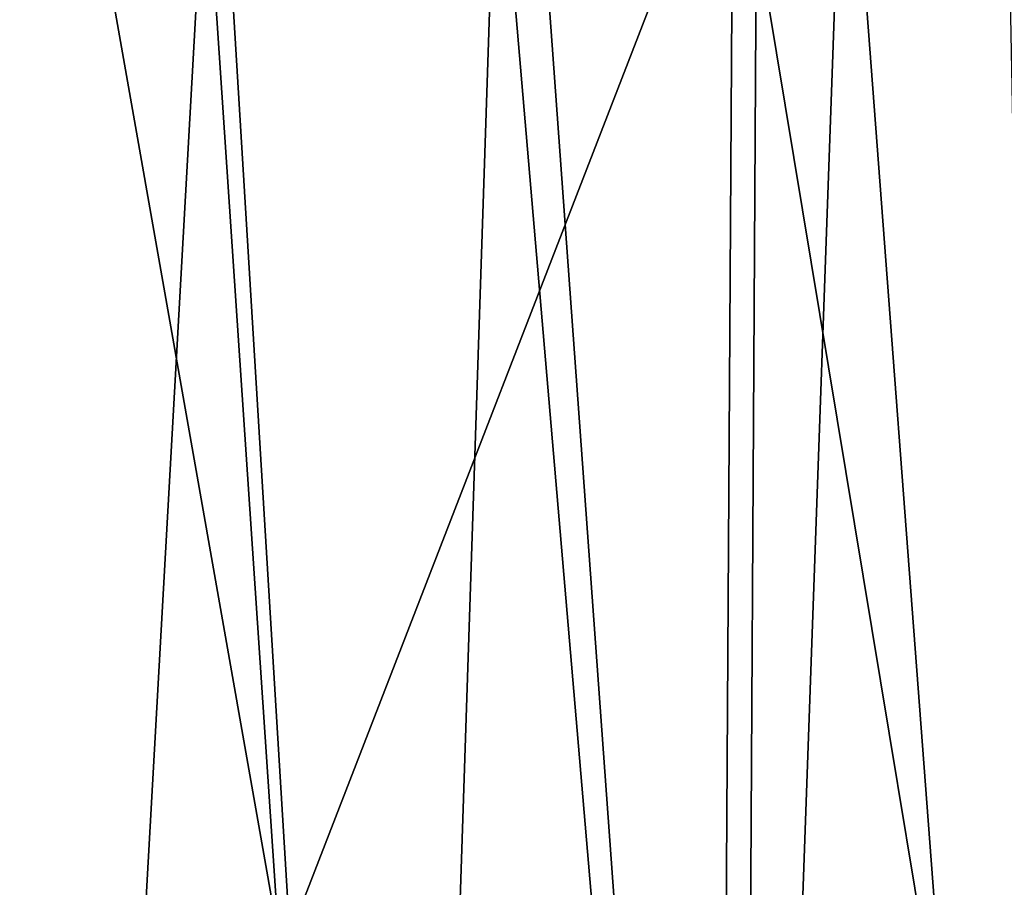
# Model space of a CAD drawing. Extents: x -250 to 250, y -430 to 356.
# Tile 541 of 656: x 234.96 to 237.29, y -365.2 to -363.14. Entities that reach past the tile are written whole.
import ezdxf

# ---------------------------------------------------------------- set-up
doc = ezdxf.new("R2010")
doc.units = 0
doc.header["$LTSCALE"] = 26.699852
for name, color, linetype in [('4643', 7, 'CONTINUOUS'), ('4702', 7, 'CONTINUOUS'), ('5064', 7, 'CONTINUOUS'), ('5117', 7, 'CONTINUOUS')]:
    doc.layers.add(name, color=color, linetype=linetype)

msp = doc.modelspace()

# ---------------------------------------------------------------- linework, layer by layer
at = {"layer": '4643', "color": 7, "linetype": 'CONTINUOUS'}
for points in [[(236.6519, -362.6, -7.0138), (234.5617, -367.9904, -9.6713), (234.4047, -362.6, -9.824), (236.6519, -362.6, -7.0138)], [(236.6182, -367.9627, -7.0694), (234.5617, -367.9904, -9.6713), (236.6519, -362.6, -7.0138), (236.6182, -367.9627, -7.0694)], [(237.4513, -367.4284, -5.4704), (236.6182, -367.9627, -7.0694), (236.6519, -362.6, -7.0138), (237.4513, -367.4284, -5.4704)], [(237.4588, -363.0913, -5.4532), (237.4513, -367.4284, -5.4704), (236.6519, -362.6, -7.0138), (237.4588, -363.0913, -5.4532)]]:
    msp.add_3dface(points, dxfattribs=at)
at = {"layer": '4702', "color": 7, "linetype": 'CONTINUOUS'}
for points in [[(238.9, -360.5401, 0), (225, -358.1, 13.9), (238.9, -374.1), (238.9, -360.5401, 0)], [(238.9, -374.1), (225, -358.1, 13.9), (234.8285, -373.9284, 9.8298), (238.9, -374.1)]]:
    msp.add_3dface(points, dxfattribs=at)
at = {"layer": '5064', "color": 7, "linetype": 'CONTINUOUS'}
for points in [[(239, -360.0725), (237.1203, -374.0777, 7.0071), (234.9296, -361.6576, 9.8693), (239, -360.0725)], [(239.0001, -360.7777), (237.1203, -374.0777, 7.0071), (239, -360.0725), (239.0001, -360.7777)], [(239.0001, -374.2), (237.1203, -374.0777, 7.0071), (239.0001, -360.7777), (239.0001, -374.2)], [(237.1203, -374.0777, 7.0071), (231.9866, -373.9882, 12.1321), (234.9296, -361.6576, 9.8693), (237.1203, -374.0777, 7.0071)]]:
    msp.add_3dface(points, dxfattribs=at)
at = {"layer": '5117', "color": 7, "linetype": 'CONTINUOUS'}
for points in [[(237.2944, -362.3421, 10.3831), (236.9163, -362.4271, 10.8397), (237.4227, -369.1302, 10.4522), (237.2944, -362.3421, 10.3831)], [(236.9163, -362.4271, 10.8397), (236.7092, -362.4718, 11.077), (236.6693, -369.352, 11.4133), (236.9163, -362.4271, 10.8397)], [(236.9163, -362.4271, 10.8397), (236.6693, -369.352, 11.4133), (237.4227, -369.1302, 10.4522), (236.9163, -362.4271, 10.8397)], [(236.7092, -362.4718, 11.077), (236.1778, -362.5807, 11.6478), (236.6693, -369.352, 11.4133), (236.7092, -362.4718, 11.077)], [(236.1778, -362.5807, 11.6478), (236.0919, -362.5976, 11.7353), (236.6693, -369.352, 11.4133), (236.1778, -362.5807, 11.6478)], [(236.0919, -362.5976, 11.7353), (235.4435, -362.719, 12.3568), (235.8612, -369.5704, 12.3118), (236.0919, -362.5976, 11.7353)], [(236.0919, -362.5976, 11.7353), (235.8612, -369.5704, 12.3118), (236.6693, -369.352, 11.4133), (236.0919, -362.5976, 11.7353)], [(235.401, -362.7266, 12.3953), (234.7613, -362.8363, 12.9437), (235.0058, -369.7857, 13.1413), (235.401, -362.7266, 12.3953)], [(235.401, -362.7266, 12.3953), (235.0058, -369.7857, 13.1413), (235.8612, -369.5704, 12.3118), (235.401, -362.7266, 12.3953)], [(235.4435, -362.719, 12.3568), (235.401, -362.7266, 12.3953), (235.8612, -369.5704, 12.3118), (235.4435, -362.719, 12.3568)], [(234.7613, -362.8363, 12.9437), (234.5798, -362.8658, 13.0895), (235.0058, -369.7857, 13.1413), (234.7613, -362.8363, 12.9437)], [(234.5798, -362.8658, 13.0895), (234.104, -369.9981, 13.9067), (235.0058, -369.7857, 13.1413), (234.5798, -362.8658, 13.0895)]]:
    msp.add_3dface(points, dxfattribs=at)

doc.saveas('drawing.dxf')
